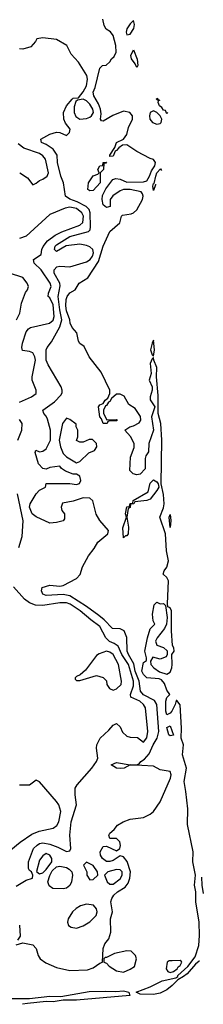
# Model space of a CAD drawing. Header units: inches. Extents: x 2348341 to 2479810, y 460419 to 613669.
# Tile 701 of 721: x 2466911 to 2468007, y 572218 to 578105. Entities that reach past the tile are written whole.
import ezdxf

# ---------------------------------------------------------------- set-up
doc = ezdxf.new("R2010")
doc.units = ezdxf.units.IN
doc.header["$MEASUREMENT"] = 0
doc.layers.add('C4567', color=7, linetype='Continuous')

msp = doc.modelspace()

# ---------------------------------------------------------------- linework, layer by layer
at = {"layer": 'C4567', "color": 2}
for points, elevation in [([(2467985.3, 572476.9), (2467983.5, 572476.5), (2467961.2, 572458.8), (2467910, 572399.8), (2467890, 572383.8), (2467854.6, 572365.4), (2467822.2, 572330), (2467790, 572304.9), (2467750, 572285.2), (2467710, 572277.2), (2467630, 572279.1), (2467606, 572290), (2467690, 572321.6), (2467761.4, 572358.6), (2467843.5, 572376.5), (2467855.1, 572384.9), (2467854.7, 572390), (2467915.4, 572444.6), (2467958.2, 572501.8), (2467980.3, 572570), (2467984.5, 572630), (2467982.2, 572710), (2467963.1, 572830), (2467961.8, 572890), (2467955.3, 572930), (2467960.3, 572990), (2467945.1, 573070), (2467946, 573130), (2467912.1, 573292.1), (2467914.2, 573385.8), (2467903.6, 573490), (2467892.2, 573550), (2467906, 573630), (2467883, 573710), (2467888.3, 573770), (2467874.2, 573810), (2467877.8, 573870), (2467869.1, 574009.1), (2467850, 574035.3), (2467844.7, 574035.3), (2467838.8, 574010), (2467818.8, 573970), (2467810, 573959), (2467790, 573948), (2467782.9, 573970), (2467782.9, 574030), (2467790, 574052), (2467808, 574070), (2467790, 574095.3), (2467775.3, 574135.3), (2467757, 574157), (2467743.7, 574163.7), (2467670, 574169.4), (2467650, 574189.3), (2467640.5, 574210), (2467650, 574262), (2467667.3, 574272.7), (2467668, 574290), (2467659, 574330), (2467673.2, 574410), (2467690, 574462), (2467718, 574490), (2467708.7, 574510), (2467703.7, 574550), (2467714, 574606), (2467730, 574622), (2467750, 574612), (2467770, 574614), (2467782, 574602), (2467791.3, 574530), (2467786.8, 574490), (2467775.9, 574464.1), (2467731, 574410), (2467721, 574390), (2467730, 574364.7), (2467770.5, 574350.5), (2467790.8, 574330.8), (2467792, 574310), (2467784.7, 574295.3), (2467750, 574282), (2467706, 574294), (2467692, 574270), (2467694, 574250), (2467712, 574230), (2467746.4, 574206.4), (2467790, 574191.3), (2467810, 574204.7), (2467818.4, 574230), (2467822, 574250), (2467819, 574310), (2467833.3, 574330), (2467831.3, 574350), (2467823.6, 574363.6), (2467816.9, 574450), (2467816.9, 574570), (2467810, 574589), (2467795.3, 574595.3), (2467792.7, 574612.7), (2467799.5, 574750), (2467790, 574769), (2467768, 574790), (2467772.7, 574810), (2467790, 574830.7), (2467799.8, 574870), (2467787.8, 574930), (2467781.2, 575030), (2467748.7, 575130), (2467770, 575186), (2467773.3, 575210), (2467770, 575266), (2467755.1, 575330), (2467759.7, 575590), (2467754.6, 575690), (2467738.4, 575750), (2467738, 575858), (2467728.7, 575970), (2467730, 576026), (2467711.8, 576070), (2467710, 576086), (2467702, 576078), (2467691, 576050), (2467696, 575990), (2467684.7, 575950), (2467702.8, 575910), (2467702.8, 575890), (2467690.8, 575850), (2467691, 575831), (2467718, 575790), (2467698.8, 575730), (2467710.6, 575650), (2467682, 575570), (2467679.6, 575520.4), (2467663.6, 575496.4), (2467659.6, 575480.4), (2467659.6, 575420.4), (2467630, 575388), (2467610, 575384), (2467588, 575390), (2467568, 575410), (2467573.2, 575490), (2467593.6, 575546.4), (2467594, 575570), (2467572.3, 575612.3), (2467538, 575650), (2467569.3, 575670.7), (2467590, 575676), (2467624.7, 575695.3), (2467634, 575710), (2467633.2, 575733.2), (2467599.5, 575779.5), (2467563.2, 575803.2), (2467534.2, 575854.2), (2467510, 575866), (2467490, 575865.2), (2467459.6, 575840.4), (2467450, 575822), (2467442, 575818), (2467430, 575798), (2467423.6, 575796.4), (2467411.3, 575770), (2467411.3, 575750), (2467432, 575712), (2467490, 575714), (2467494, 575710), (2467490, 575706), (2467450, 575706), (2467438, 575702), (2467434, 575690), (2467409.2, 575690), (2467399, 575719), (2467389.3, 575730), (2467382, 575790), (2467390, 575802), (2467409, 575811), (2467422, 575830), (2467438, 575842), (2467449.2, 575870), (2467449.3, 575890), (2467397.5, 575997.5), (2467326, 576090), (2467295.3, 576150), (2467270, 576168), (2467262, 576182), (2467251.9, 576231.9), (2467224.5, 576264.5), (2467212.7, 576290), (2467209.7, 576310), (2467190, 576364), (2467186.5, 576393.5), (2467188.2, 576431.8), (2467194, 576450), (2467210, 576471), (2467242, 576490), (2467266, 576530), (2467318, 576562), (2467381.4, 576658.6), (2467409.7, 576750.3), (2467450, 576838.8), (2467509.2, 576890), (2467518, 576930), (2467524.7, 576935.3), (2467575.9, 576944.1), (2467590, 576950.5), (2467610, 576968.5), (2467644, 577030), (2467647.3, 577050), (2467644.5, 577064.5), (2467636.2, 577076.2), (2467570, 577089.3), (2467530.8, 577089.2), (2467510, 577082), (2467467.5, 577052.5), (2467451, 577030), (2467452, 576988), (2467430, 576982), (2467410, 576998), (2467402.7, 577030), (2467406.3, 577053.7), (2467426, 577094), (2467468, 577150), (2467485.2, 577154.8), (2467510, 577150.6), (2467550, 577133), (2467650, 577134.9), (2467670, 577141.6), (2467686.9, 577170), (2467698, 577202), (2467716.9, 577230), (2467722.7, 577250), (2467709.4, 577269.4), (2467690, 577275.1), (2467610, 577316.2), (2467550, 577357.2), (2467524.7, 577355.3), (2467502, 577338), (2467490, 577322), (2467481, 577319), (2467470, 577288.7), (2467450, 577286), (2467450, 577294), (2467479, 577341), (2467490, 577371.3), (2467530, 577391), (2467550, 577418), (2467560.5, 577459.5), (2467585.2, 577510), (2467584, 577530), (2467568.7, 577550), (2467530, 577558.4), (2467467.6, 577532.4), (2467410, 577497.2), (2467400.2, 577500.2), (2467394, 577510), (2467397.7, 577542.3), (2467393, 577570), (2467381.3, 577601.3), (2467352.7, 577650), (2467350, 577672), (2467360.9, 577699.1), (2467390, 577814), (2467406, 577830), (2467428, 577832), (2467450, 577852), (2467459, 577870), (2467474.5, 577885.5), (2467486.6, 577910), (2467484.5, 577950), (2467469, 578010), (2467452.7, 578032.7), (2467427.5, 578047.5), (2467416, 578070), (2467407, 578107)], 18), ([(2466890, 572574), (2466930, 572584.7), (2466990, 572574), (2467010, 572551.3), (2467021.6, 572510), (2467033, 572490), (2467066.5, 572466.5), (2467130, 572437.3), (2467210, 572420.7), (2467315.5, 572424.5), (2467350, 572436), (2467390, 572464.7), (2467406, 572470), (2467408.9, 572551.1), (2467420.2, 572579.8), (2467444, 572610), (2467454.5, 572650), (2467453.2, 572730), (2467465.2, 572770), (2467454.5, 572830), (2467460.7, 572850), (2467474, 572870), (2467494.5, 572890), (2467541, 572919), (2467557.8, 572942.2), (2467567.9, 572972.1), (2467572.2, 573010), (2467551.9, 573071.9), (2467530, 573099.3), (2467510, 573105.2), (2467470, 573078.4), (2467450, 573071.8), (2467430, 573071.8), (2467405.6, 573090), (2467394, 573110), (2467391.8, 573130), (2467410, 573160.7), (2467430, 573164), (2467490, 573136), (2467508.7, 573150), (2467512, 573168), (2467509, 573190), (2467490, 573209), (2467449.2, 573209.2), (2467442.7, 573230), (2467450, 573241), (2467475.9, 573264.1), (2467495.1, 573290), (2467529.2, 573310), (2467570, 573325.3), (2467650, 573335.8), (2467690, 573354.9), (2467710, 573370.5), (2467750, 573427.7), (2467811.1, 573570), (2467816.2, 573590), (2467808.7, 573610), (2467750, 573620.9), (2467710, 573640.9), (2467571.1, 573648.9), (2467534, 573630), (2467510, 573627.6), (2467488.7, 573630), (2467458, 573650), (2467490, 573664), (2467570, 573650.6), (2467609.2, 573650.8), (2467624, 573656), (2467634, 573670), (2467656.1, 573683.9), (2467683.5, 573716.5), (2467707.6, 573770), (2467732.1, 573810), (2467740.9, 573850), (2467729.7, 574010), (2467715.4, 574035.4), (2467650, 574068.7), (2467633.1, 574090), (2467623.7, 574150), (2467600.9, 574210), (2467593.4, 574253.4), (2467560.3, 574310), (2467553.3, 574330), (2467550.8, 574410.8), (2467535.1, 574450), (2467510, 574463), (2467465.8, 574465.8), (2467416.1, 574516.1), (2467382.8, 574542.8), (2467310, 574596.9), (2467210, 574660.5), (2467170, 574668.4), (2467070, 574662.7), (2467049, 574670), (2467042, 574690), (2467046, 574710), (2467090, 574724.7), (2467150, 574717.3), (2467170, 574722), (2467250, 574763), (2467272.1, 574787.9), (2467286.6, 574833.4), (2467321.2, 574898.8), (2467355.9, 574944.1), (2467378, 574982), (2467437, 575030), (2467440.7, 575050), (2467389.8, 575109.8), (2467367.9, 575147.9), (2467347.3, 575227.3), (2467330, 575243.7), (2467290, 575245.6), (2467230, 575226.6), (2467166.4, 575213.6), (2467158, 575190), (2467162, 575170), (2467178, 575150), (2467178.8, 575121.2), (2467170, 575108.7), (2467130, 575098), (2467090, 575095.3), (2467010, 575132.3), (2466985.1, 575150), (2466969.6, 575190), (2466974, 575210), (2467009.4, 575270.6), (2467030, 575292), (2467066, 575310), (2467070, 575332), (2467210, 575331.3), (2467250, 575326), (2467268.4, 575331.6), (2467275.3, 575350), (2467270, 575375.3), (2467250, 575388), (2467230, 575388), (2467184.7, 575404.7), (2467161.2, 575421.2), (2467150, 575435.3), (2467090, 575428), (2467070, 575418), (2467050, 575422), (2467024, 575450), (2467003.1, 575516.9), (2467008, 575532), (2467030, 575521), (2467050, 575526), (2467070, 575538.8), (2467095.1, 575590), (2467094, 575650), (2467076.9, 575716.9), (2467070, 575735.3), (2467055.3, 575750), (2467048.7, 575770), (2467119.2, 575820.8), (2467158, 575862), (2467164, 575876), (2467165.4, 575890), (2467159.1, 575910), (2467080.4, 576040.4), (2467069.8, 576069.8), (2467068.2, 576091.8), (2467069.6, 576130), (2467075.1, 576144.9), (2467100.8, 576179.2), (2467151.5, 576268.5), (2467163.1, 576310), (2467149.8, 576370), (2467140.3, 576450), (2467152.9, 576512.9), (2467149.7, 576530), (2467117, 576590), (2467117.2, 576610), (2467132.9, 576627.1), (2467150, 576630.7), (2467210, 576626.4), (2467310, 576658), (2467331.1, 576670), (2467345.1, 576690), (2467350.9, 576710), (2467347, 576730), (2467330, 576747), (2467310, 576755.6), (2467270, 576762.9), (2467187.7, 576752.3), (2467130, 576719), (2467119, 576730), (2467122, 576750), (2467130, 576759.1), (2467210, 576808), (2467322.4, 576837.6), (2467331.5, 576848.5), (2467334.5, 576865.5), (2467331.1, 576950), (2467325.1, 576970), (2467307.3, 576987.3), (2467255.1, 577015.1), (2467210.8, 577030.8), (2467185.1, 577050), (2467172.7, 577130), (2467156, 577170), (2467137.6, 577250), (2467135.1, 577295.1), (2467111.3, 577331.3), (2467070, 577358), (2467042, 577370), (2467038, 577390), (2467090, 577419.3), (2467130, 577433), (2467150.7, 577430.7), (2467190, 577412), (2467208, 577430), (2467213.2, 577450), (2467185.4, 577485.4), (2467175.1, 577510), (2467171.8, 577550), (2467189.6, 577590), (2467224, 577630), (2467230, 577634.8), (2467262, 577638), (2467290, 577673.4), (2467310.8, 577710), (2467315.8, 577750), (2467311.5, 577771.5), (2467262.9, 577850), (2467218.3, 577898.3), (2467193.3, 577950), (2467130, 577986), (2467050, 577996), (2467014, 577990), (2467006, 577974), (2466978, 577942), (2466930.7, 577929.3), (2466909.6, 577929.6)], 22), ([(2467793.9, 577549.7), (2467790, 577541.2), (2467782, 577562), (2467770, 577562.9), (2467759.8, 577579.8), (2467746.2, 577590), (2467738.4, 577610), (2467739.5, 577619.5), (2467727.6, 577630), (2467730, 577636), (2467741, 577621)], 14), ([(2467741, 577621), (2467749.7, 577624.7)], 14), ([(2466911, 577190), (2466958.5, 577158.5), (2466990, 577118), (2467010, 577126.8), (2467030, 577144), (2467050, 577150.8), (2467076, 577170), (2467082.7, 577190), (2467064.5, 577270), (2467049.3, 577290), (2467030, 577304.5), (2466936.6, 577336.6), (2466902.5, 577362.5)], 26), ([(2467710, 577084), (2467705.7, 577110), (2467710, 577126), (2467714.6, 577125.4), (2467722.9, 577170), (2467730, 577188.2), (2467752.4, 577212.4), (2467757.5, 577203.4)], 14), ([(2467725.5, 577117.7), (2467722.5, 577117.5), (2467710, 577084)], 14), ([(2466910, 575818.8), (2466982, 575850), (2467009, 575870), (2467009.2, 575890), (2466986, 575950), (2466986, 575970), (2467004.5, 576070), (2467000.9, 576090), (2466990, 576112.7), (2466970, 576121.2), (2466927.3, 576127.3), (2466924, 576144), (2466927.3, 576170), (2466950, 576238), (2466962.9, 576257.1), (2466975.5, 576264.5), (2467088.7, 576290), (2467110, 576307.3), (2467117.4, 576330), (2467110, 576399), (2467090, 576441.2), (2467081.2, 576450), (2467083.7, 576470), (2467098.7, 576510), (2467093, 576530), (2467038.7, 576610), (2466998, 576650), (2466992.7, 576670), (2467038.4, 576701.6), (2467042.9, 576730), (2467051.1, 576748.9), (2467077.2, 576782.7), (2467123, 576817), (2467163.1, 576836.9), (2467270, 576875.8), (2467287.2, 576892.8), (2467291.9, 576930), (2467282.6, 576950), (2467250, 576975.6), (2467210, 576983.5), (2467182.5, 576977.5), (2467090, 576940.9), (2466950.3, 576809.7), (2466910, 576796.2)], 26), ([(2466892.4, 576310), (2466911.6, 576350), (2466922.7, 576410), (2466946.6, 576473.4), (2466958, 576490), (2466962.7, 576510), (2466956, 576530), (2466930, 576562.7), (2466849.7, 576589.7)], 30), ([(2466899, 575590), (2466923.7, 575650), (2466925.2, 575690), (2466910, 575715.3)], 26), ([(2466905.2, 574950), (2466926, 575014), (2466932.1, 575107.9), (2466898, 575270)], 26), ([(2466890, 572924.7), (2466950, 572961), (2466988, 572972), (2466988.7, 572990), (2466982, 573010), (2466970, 573019), (2466964.5, 573030), (2466963.5, 573070), (2466993.3, 573150), (2467014.5, 573170), (2467030, 573178.9), (2467050, 573182.6), (2467090, 573174.9), (2467138.2, 573158.2), (2467190, 573130.7), (2467210, 573136), (2467216.2, 573150), (2467209.8, 573230), (2467217.8, 573310), (2467249.6, 573410), (2467242, 573470), (2467242.7, 573510), (2467253.2, 573530), (2467342.4, 573630), (2467369.6, 573670), (2467377, 573690), (2467369.3, 573750), (2467372, 573770), (2467392.3, 573810), (2467443.9, 573856.1), (2467470, 573886), (2467490, 573896), (2467510, 573876), (2467525.5, 573845.5), (2467550, 573820.5), (2467570, 573814.4), (2467613.4, 573813.4), (2467650, 573784.7), (2467670, 573812), (2467675.1, 573850), (2467661.2, 573990), (2467649.3, 574010), (2467629.2, 574030), (2467575.3, 574055.3), (2467573.2, 574070), (2467590, 574122), (2467589.7, 574150), (2467559.8, 574250), (2467521.8, 574310), (2467499, 574359), (2467475.8, 574375.8), (2467447.6, 574387.6), (2467424.5, 574410), (2467390, 574477), (2467335.8, 574515.8), (2467272, 574570), (2467211.8, 574610), (2467190, 574618.3), (2467150, 574617.7), (2467050, 574603.1), (2467005.3, 574605.3), (2466970, 574617.6), (2466939.7, 574639.8), (2466874.1, 574714.1)], 26), ([(2466858, 573142), (2466912.9, 573187.1), (2466984.1, 573235.9), (2467026.6, 573253.4), (2467110, 573270.8), (2467132, 573288), (2467144, 573310), (2467156, 573370), (2467145.2, 573410), (2467131.5, 573431.5), (2467030, 573548.7), (2467010, 573558), (2466970, 573528), (2466910, 573528)], 30), ([(2467996.8, 572978.1), (2467998.4, 572930), (2468007.1, 572881.1)], 18), ([(2466910.7, 572690.7), (2466913.7, 572626.3), (2466898, 572602)], 22), ([(2466810, 572253.2), (2466970, 572252), (2467090, 572266.3), (2467155.8, 572264.2), (2467326.2, 572293.8), (2467422.6, 572297.4), (2467485.5, 572294.5), (2467530, 572298.4), (2467562, 572290), (2467567.7, 572270), (2467250, 572242.5)], 18), ([(2467250, 572242.5), (2467170, 572243.5), (2467110, 572233.5), (2467070, 572234), (2466957, 572223), (2466927.6, 572218.1)], 18)]:
    msp.add_lwpolyline(points, dxfattribs=dict(at, elevation=elevation))
for points, elevation in [([(2467590, 578099), (2467570, 578079), (2467550.8, 578050), (2467546.8, 578030), (2467550, 578014), (2467570, 578018.8), (2467592.4, 578052.4), (2467596.9, 578076.9)], 18), ([(2467610, 577819.3), (2467600.7, 577840.7), (2467577.6, 577870), (2467573.6, 577890), (2467590, 577924), (2467611.5, 577868.5), (2467617.1, 577830)], 14), ([(2467290, 577629.4), (2467256, 577624), (2467245.4, 577614.6), (2467235.9, 577584.1), (2467237.1, 577550), (2467246.9, 577526.9), (2467270.4, 577510.4), (2467310, 577513.7), (2467330, 577522.6), (2467339.6, 577530), (2467350.9, 577550), (2467348.2, 577570), (2467330, 577599.6), (2467310, 577619.6)], 22), ([(2467710, 577559.3), (2467690.6, 577549.4), (2467686, 577530), (2467688.4, 577510), (2467704, 577490), (2467730, 577480.3), (2467750, 577484.9), (2467756.2, 577490), (2467759.1, 577510), (2467749.6, 577530), (2467730, 577549.6)], 18), ([(2467330, 577082), (2467318, 577090), (2467321.2, 577130), (2467350, 577171.3), (2467378, 577182), (2467386, 577190), (2467378, 577210), (2467390, 577231.3), (2467407.3, 577232.7), (2467410, 577250.8), (2467430, 577252), (2467426, 577246), (2467414, 577246), (2467411, 577209), (2467392, 577190), (2467392, 577130), (2467350, 577084)], 18), ([(2467710, 576188), (2467701, 576170), (2467691.3, 576130), (2467702, 576102), (2467710, 576094), (2467716.2, 576130)], 18), ([(2467190, 575722), (2467167.3, 575690), (2467147.3, 575590), (2467154, 575550), (2467170, 575511.3), (2467190, 575491), (2467250, 575456), (2467270, 575462.8), (2467324.1, 575515.9), (2467357.2, 575530), (2467371.6, 575550), (2467369, 575570), (2467346, 575594), (2467325.4, 575594.6), (2467290, 575578), (2467270, 575578), (2467250, 575588), (2467258, 575610), (2467258, 575650), (2467248, 575670), (2467247.3, 575687.3), (2467210, 575715.3)], 22), ([(2467530, 575006), (2467527, 575067), (2467548, 575130), (2467542, 575150), (2467550, 575192), (2467566, 575194), (2467570, 575212), (2467586, 575214), (2467588, 575230), (2467677.2, 575282.8), (2467690, 575334), (2467710, 575354), (2467730, 575342), (2467738, 575330), (2467741, 575310), (2467730.6, 575289.4), (2467690, 575238), (2467670.8, 575229.2), (2467598, 575222), (2467592, 575210), (2467572, 575208), (2467570, 575188), (2467558, 575182), (2467550.8, 575130), (2467560.7, 575070), (2467558, 575030), (2467550, 575018), (2467542, 575018)], 18), ([(2467810, 575069), (2467804.2, 575130), (2467810, 575146), (2467814, 575110)], 14), ([(2467430, 574329.4), (2467385.8, 574314.2), (2467370, 574304), (2467303.6, 574216.4), (2467272.7, 574187.3), (2467250, 574178), (2467242, 574170), (2467242, 574162), (2467250, 574154), (2467270, 574154), (2467370, 574184.7), (2467410, 574172), (2467430, 574152), (2467431.3, 574130), (2467446.4, 574106.4), (2467470, 574096), (2467490, 574104), (2467517, 574130), (2467519.5, 574150), (2467500.9, 574250), (2467470, 574309.3), (2467450, 574322.9)], 30), ([(2467810, 573824), (2467802, 573830), (2467790, 573874), (2467810, 573882), (2467830, 573828)], 18), ([(2467070, 573119.3), (2467050, 573105.2), (2467030, 573079), (2467011.6, 573011.6), (2467030, 572998), (2467050, 573004.9), (2467070, 573024.4), (2467102, 573070), (2467102.7, 573090), (2467090, 573109)], 26), ([(2467310, 573068), (2467292, 573050), (2467312, 573010), (2467312, 572990), (2467330, 572962), (2467350, 572964.7), (2467378, 572990), (2467375.3, 573010), (2467350, 573048.7)], 26), ([(2467170, 572907.7), (2467109.8, 572909.8), (2467086.9, 572926.9), (2467079.8, 572950), (2467090, 572988), (2467104.8, 573015.2), (2467130, 573039.3), (2467150, 573044.1), (2467190, 573035.6), (2467206.6, 573026.6), (2467221.8, 573010), (2467225.6, 572990), (2467219.7, 572950), (2467210.9, 572929.1), (2467190, 572912)], 22), ([(2467490, 573024.2), (2467438, 573010), (2467418, 572990), (2467434, 572950), (2467450, 572936.3), (2467470, 572937.1), (2467510, 572968.4), (2467523.6, 572990), (2467522, 573010), (2467510, 573022)], 26), ([(2467310, 572816.3), (2467273.5, 572806.5), (2467248.5, 572791.5), (2467226, 572770), (2467200.7, 572730), (2467197.3, 572710), (2467202.8, 572690), (2467218.5, 572678.5), (2467250, 572673), (2467290, 572688.2), (2467330, 572710.5), (2467367.3, 572750), (2467373, 572770), (2467369.6, 572789.6), (2467351, 572811)], 26), ([(2467550, 572537.2), (2467478, 572522), (2467430, 572498), (2467422, 572498), (2467414, 572490), (2467414, 572470), (2467430, 572464.7), (2467445.8, 572445.8), (2467490, 572419.1), (2467530, 572410.7), (2467570, 572427.7), (2467595.5, 572444.5), (2467609, 572490), (2467602, 572510), (2467576.5, 572536.5)], 22), ([(2467870, 572479.3), (2467821.1, 572478.9), (2467802.8, 572477.2), (2467790.8, 572469.2), (2467785.5, 572430), (2467794.6, 572414.6), (2467810, 572407.9), (2467830, 572414.4), (2467851, 572430), (2467857.8, 572442.2), (2467869.4, 572450), (2467879.3, 572470), (2467875.9, 572475.9)], 22)]:
    msp.add_lwpolyline(points, close=True, dxfattribs=dict(at, elevation=elevation))

doc.saveas('drawing.dxf')
